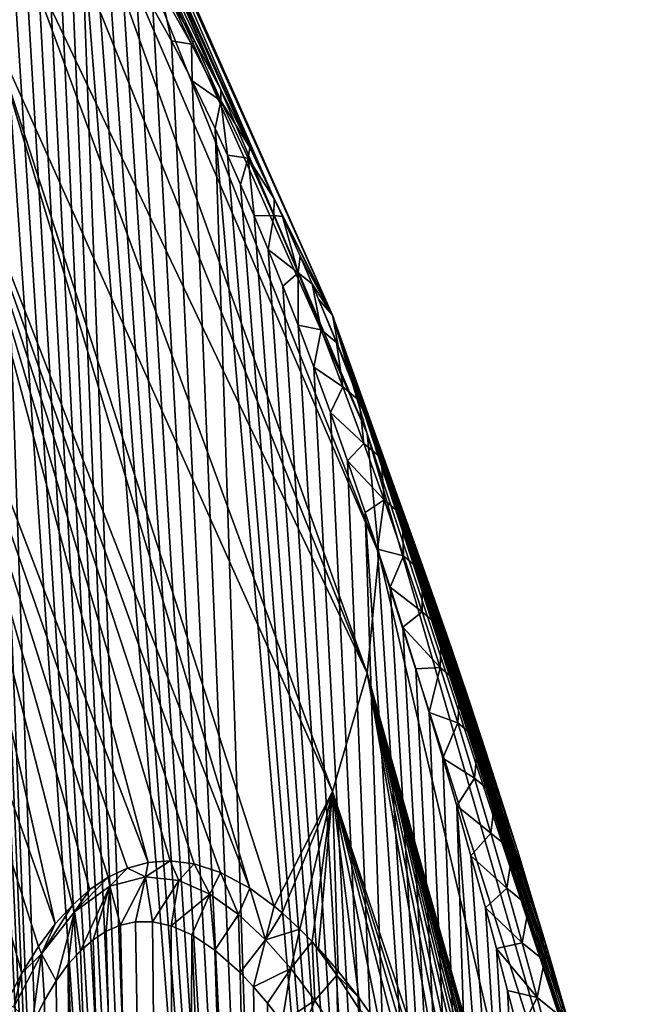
# Model space of a CAD drawing. Header units: metres. Extents: x -109 to 109, y -452 to 89.
# Tile 324 of 656: x -60.66 to -54.26, y -38.85 to -28.54. Entities that reach past the tile are written whole.
import ezdxf

# ---------------------------------------------------------------- set-up
doc = ezdxf.new("R2010")
doc.units = ezdxf.units.M
doc.layers.add('solid_K244270000C71_000', color=7, linetype='CONTINUOUS')

msp = doc.modelspace()

# ---------------------------------------------------------------- linework, layer by layer
at = {"layer": 'solid_K244270000C71_000'}
for points in [[(-58.556023, -29.275631, 29.22023), (-61.462685, -22.719255, 23.019787), (-62.064339, -21.937693, 24.135977)], [(-58.832275, -28.76494, 29.309158), (-58.556023, -29.275631, 29.22023), (-62.064339, -21.937693, 24.135977)], [(-59.084084, -28.332464, 29.432318), (-58.832275, -28.76494, 29.309158), (-62.064339, -21.937693, 24.135977)], [(-57.996368, -30.417486, 29.175913), (-60.989326, -23.529327, 21.862885), (-61.462685, -22.719255, 23.019787)], [(-58.250507, -29.881805, 29.174347), (-57.996368, -30.417486, 29.175913), (-61.462685, -22.719255, 23.019787)], [(-58.556023, -29.275631, 29.22023), (-58.250507, -29.881805, 29.174347), (-61.462685, -22.719255, 23.019787)], [(-57.387573, -31.636116, 27.458149), (-60.648296, -24.360994, 20.67514), (-60.989326, -23.529327, 21.862885)], [(-57.996368, -30.417486, 29.175913), (-57.387573, -31.636116, 27.458149), (-60.989326, -23.529327, 21.862885)], [(-57.021923, -32.874855, 25.689045), (-60.442509, -25.207163, 19.466688), (-60.648296, -24.360994, 20.67514)], [(-57.387573, -31.636116, 27.458149), (-57.021923, -32.874855, 25.689045), (-60.648296, -24.360994, 20.67514)], [(-60.442509, -25.207163, 19.466688), (-56.899532, -34.129261, 23.897568), (-60.373718, -26.060612, 18.247837)], [(-57.021923, -32.874855, 25.689045), (-56.899532, -34.129261, 23.897568), (-60.442509, -25.207163, 19.466688)], [(-57.021923, -35.383656, 22.10611), (-60.442509, -26.914061, 17.028986), (-60.373718, -26.060612, 18.247837)], [(-56.899532, -34.129261, 23.897568), (-57.021923, -35.383656, 22.10611), (-60.373718, -26.060612, 18.247837)], [(-57.021923, -35.383656, 22.10611), (-60.648296, -27.760229, 15.820533), (-60.442509, -26.914061, 17.028986)], [(-58.97718, -55.41444, 51.15097), (-60.784069, -27.051796, 32.410179), (-60.918869, -27.116676, 32.857018)], [(-58.97718, -55.41444, 51.15097), (-60.652023, -27.033022, 32.029694), (-60.784069, -27.051796, 32.410179)], [(-58.97718, -55.41444, 51.15097), (-60.52327, -27.0508, 31.704947), (-60.652023, -27.033022, 32.029694)], [(-58.97718, -55.41444, 51.15097), (-60.397255, -27.097775, 31.425228), (-60.52327, -27.0508, 31.704947)], [(-58.97718, -55.41444, 51.15097), (-60.272591, -27.16971, 31.181318), (-60.397255, -27.097775, 31.425228)], [(-59.983658, -54.149315, 52.726425), (-60.918869, -27.116676, 32.857018), (-61.053993, -27.238358, 33.376858)], [(-59.983658, -54.149315, 52.726425), (-58.97718, -55.41444, 51.15097), (-60.918869, -27.116676, 32.857018)], [(-58.97718, -55.41444, 51.15097), (-60.147511, -27.264509, 30.965784), (-60.272591, -27.16971, 31.181318)], [(-59.983658, -54.149315, 52.726425), (-61.053993, -27.238358, 33.376858), (-61.120846, -27.323374, 33.665585)], [(-58.97718, -55.41444, 51.15097), (-60.02037, -27.381729, 30.773655), (-60.147511, -27.264509, 30.965784)], [(-59.983658, -54.149315, 52.726425), (-61.120846, -27.323374, 33.665585), (-61.186813, -27.426901, 33.975063)], [(-57.734528, -56.383541, 49.535446), (-59.888943, -27.522982, 30.600977), (-60.02037, -27.381729, 30.773655)], [(-58.97718, -55.41444, 51.15097), (-57.734528, -56.383541, 49.535446), (-60.02037, -27.381729, 30.773655)], [(-59.983658, -54.149315, 52.726425), (-61.186813, -27.426901, 33.975063), (-61.251663, -27.549658, 34.30579)], [(-59.983658, -54.149315, 52.726425), (-61.251663, -27.549658, 34.30579), (-61.315083, -27.693823, 34.659233)], [(-60.67078, -27.580891, 15.905022), (-60.648296, -27.760229, 15.820533), (-60.989326, -28.591896, 14.632789)], [(-57.734528, -56.383541, 49.535446), (-59.75095, -27.691133, 30.445354), (-59.888943, -27.522982, 30.600977)], [(-59.983658, -54.149315, 52.726425), (-61.315083, -27.693823, 34.659233), (-61.376804, -27.860596, 35.036179)], [(-57.734528, -56.383541, 49.535446), (-59.603634, -27.891415, 30.305935), (-59.75095, -27.691133, 30.445354)], [(-57.387562, -36.622383, 20.337025), (-60.989326, -28.591896, 14.632789), (-60.648296, -27.760229, 15.820533)], [(-57.021923, -35.383656, 22.10611), (-57.387562, -36.622383, 20.337025), (-60.648296, -27.760229, 15.820533)], [(-59.983658, -54.149315, 52.726425), (-61.376804, -27.860596, 35.036179), (-61.436539, -28.051516, 35.437614)], [(-57.734528, -56.383541, 49.535446), (-59.443592, -28.130939, 30.182804), (-59.603634, -27.891415, 30.305935)], [(-59.983658, -54.149315, 52.726425), (-61.436539, -28.051516, 35.437614), (-61.493973, -28.269049, 35.8652)], [(-57.734528, -56.383541, 49.535446), (-59.26754, -28.418724, 30.078594), (-59.443592, -28.130939, 30.182804)], [(-59.191986, -28.220339, 29.652092), (-59.26754, -28.418724, 30.078594), (-59.071716, -28.766338, 29.997892)], [(-59.191986, -28.220339, 29.652092), (-58.861889, -28.799961, 29.532114), (-59.084084, -28.332464, 29.432318)], [(-59.191986, -28.220339, 29.652092), (-59.071716, -28.766338, 29.997892), (-58.861889, -28.799961, 29.532114)], [(-59.983658, -54.149315, 52.726425), (-61.493973, -28.269049, 35.8652), (-61.548855, -28.514141, 36.31958)], [(-58.861889, -28.799961, 29.532114), (-58.832275, -28.76494, 29.309158), (-59.084084, -28.332464, 29.432318)], [(-57.734528, -56.383541, 49.535446), (-59.071716, -28.766338, 29.997892), (-59.26754, -28.418724, 30.078594)], [(-59.983658, -54.149315, 52.726425), (-61.548855, -28.514141, 36.31958), (-61.600842, -28.789848, 36.80278)], [(-58.252071, -37.634079, 18.09845), (-61.462685, -29.401968, 13.475886), (-60.989326, -28.591896, 14.632789)], [(-57.996342, -37.819832, 18.604387), (-58.252071, -37.634079, 18.09845), (-60.989326, -28.591896, 14.632789)], [(-57.387562, -36.622383, 20.337025), (-57.996342, -37.819832, 18.604387), (-60.989326, -28.591896, 14.632789)], [(-60.744415, -52.589005, 54.250748), (-59.983658, -54.149315, 52.726425), (-61.600842, -28.789848, 36.80278)], [(-57.734528, -56.383541, 49.535446), (-58.853851, -29.184393, 29.947931), (-59.071716, -28.766338, 29.997892)], [(-58.861889, -28.799961, 29.532114), (-59.071716, -28.766338, 29.997892), (-58.853851, -29.184393, 29.947931)], [(-58.861889, -28.799961, 29.532114), (-58.555119, -29.394297, 29.49427), (-58.832275, -28.76494, 29.309158)], [(-58.861889, -28.799961, 29.532114), (-58.853851, -29.184393, 29.947931), (-58.555119, -29.394297, 29.49427)], [(-58.555119, -29.394297, 29.49427), (-58.556023, -29.275631, 29.22023), (-58.832275, -28.76494, 29.309158)], [(-57.734528, -56.383541, 49.535446), (-58.61311, -29.681849, 29.937473), (-58.853851, -29.184393, 29.947931)], [(-58.555119, -29.394297, 29.49427), (-58.853851, -29.184393, 29.947931), (-58.61311, -29.681849, 29.937473)], [(-58.555119, -29.394297, 29.49427), (-58.250507, -29.881805, 29.174347), (-58.556023, -29.275631, 29.22023)], [(-59.316936, -37.364437, 16.157684), (-62.064339, -30.183531, 12.359697), (-61.462685, -29.401968, 13.475886)], [(-59.08535, -37.347527, 16.555151), (-59.316936, -37.364437, 16.157684), (-61.462685, -29.401968, 13.475886)], [(-58.833576, -37.379452, 17.003521), (-59.08535, -37.347527, 16.555151), (-61.462685, -29.401968, 13.475886)], [(-58.557526, -37.470284, 17.513361), (-58.833576, -37.379452, 17.003521), (-61.462685, -29.401968, 13.475886)], [(-58.252071, -37.634079, 18.09845), (-58.557526, -37.470284, 17.513361), (-61.462685, -29.401968, 13.475886)], [(-58.555119, -29.394297, 29.49427), (-58.61311, -29.681849, 29.937473), (-58.483963, -29.962811, 29.949633)], [(-58.555119, -29.394297, 29.49427), (-58.268959, -29.993805, 29.517214), (-58.250507, -29.881805, 29.174347)], [(-58.555119, -29.394297, 29.49427), (-58.483963, -29.962811, 29.949633), (-58.268959, -29.993805, 29.517214)], [(-56.258865, -57.045139, 47.886642), (-58.483963, -29.962811, 29.949633), (-58.61311, -29.681849, 29.937473)], [(-57.734528, -56.383541, 49.535446), (-56.258865, -57.045139, 47.886642), (-58.61311, -29.681849, 29.937473)], [(-58.268959, -29.993805, 29.517214), (-57.996368, -30.417486, 29.175913), (-58.250507, -29.881805, 29.174347)], [(-56.258865, -57.045139, 47.886642), (-58.3489, -30.267193, 29.975294), (-58.483963, -29.962811, 29.949633)], [(-58.268959, -29.993805, 29.517214), (-58.483963, -29.962811, 29.949633), (-58.3489, -30.267193, 29.975294)], [(-58.268959, -29.993805, 29.517214), (-58.3489, -30.267193, 29.975294), (-58.207817, -30.595558, 30.015112)], [(-58.268959, -29.993805, 29.517214), (-58.000381, -30.594267, 29.586405), (-57.996368, -30.417486, 29.175913)], [(-58.268959, -29.993805, 29.517214), (-58.207817, -30.595558, 30.015112), (-58.000381, -30.594267, 29.586405)], [(-60.288506, -38.007084, 14.675089), (-62.78915, -30.92992, 11.293743), (-62.064339, -30.183531, 12.359697)], [(-60.10989, -37.809643, 14.922018), (-60.288506, -38.007084, 14.675089), (-62.064339, -30.183531, 12.359697)], [(-59.926003, -37.64687, 15.189382), (-60.10989, -37.809643, 14.922018), (-62.064339, -30.183531, 12.359697)], [(-59.734192, -37.517895, 15.481319), (-59.926003, -37.64687, 15.189382), (-62.064339, -30.183531, 12.359697)], [(-59.53212, -37.422665, 15.802161), (-59.734192, -37.517895, 15.481319), (-62.064339, -30.183531, 12.359697)], [(-59.316936, -37.364437, 16.157684), (-59.53212, -37.422665, 15.802161), (-62.064339, -30.183531, 12.359697)], [(-56.258865, -57.045139, 47.886642), (-58.207817, -30.595558, 30.015112), (-58.3489, -30.267193, 29.975294)], [(-58.000381, -30.594267, 29.586405), (-57.910469, -30.60475, 29.184162), (-57.996368, -30.417486, 29.175913)], [(-57.910469, -30.60475, 29.184162), (-57.387573, -31.636116, 27.458149), (-57.996368, -30.417486, 29.175913)], [(-58.000381, -30.594267, 29.586405), (-58.207817, -30.595558, 30.015112), (-58.060619, -30.949934, 30.070881)], [(-56.258865, -57.045139, 47.886642), (-58.060619, -30.949934, 30.070881), (-58.207817, -30.595558, 30.015112)], [(-58.000381, -30.594267, 29.586405), (-58.060619, -30.949934, 30.070881), (-57.746746, -31.193613, 29.691582)], [(-58.000381, -30.594267, 29.586405), (-57.746746, -31.193613, 29.691582), (-57.910469, -30.60475, 29.184162)], [(-57.910469, -30.60475, 29.184162), (-57.726051, -31.017252, 29.215158), (-57.387573, -31.636116, 27.458149)], [(-57.746746, -31.193613, 29.691582), (-57.726051, -31.017252, 29.215158), (-57.910469, -30.60475, 29.184162)], [(-60.637535, -38.52132, 14.233883), (-60.81118, -38.849228, 14.037766), (-62.78915, -30.92992, 11.293743)], [(-60.463722, -38.24271, 14.446308), (-60.637535, -38.52132, 14.233883), (-62.78915, -30.92992, 11.293743)], [(-60.288506, -38.007084, 14.675089), (-60.463722, -38.24271, 14.446308), (-62.78915, -30.92992, 11.293743)], [(-56.258865, -57.045139, 47.886642), (-57.907181, -31.33136, 30.143591), (-58.060619, -30.949934, 30.070881)], [(-57.746746, -31.193613, 29.691582), (-58.060619, -30.949934, 30.070881), (-57.907181, -31.33136, 30.143591)], [(-57.746746, -31.193613, 29.691582), (-57.599861, -31.30751, 29.24612), (-57.726051, -31.017252, 29.215158)], [(-57.726051, -31.017252, 29.215158), (-57.599861, -31.30751, 29.24612), (-57.387573, -31.636116, 27.458149)], [(-57.746746, -31.193613, 29.691582), (-57.907181, -31.33136, 30.143591), (-57.747387, -31.741169, 30.23447)], [(-57.746746, -31.193613, 29.691582), (-57.747387, -31.741169, 30.23447), (-57.505924, -31.790949, 29.825541)], [(-57.746746, -31.193613, 29.691582), (-57.505924, -31.790949, 29.825541), (-57.599861, -31.30751, 29.24612)], [(-57.599861, -31.30751, 29.24612), (-57.53154, -31.467422, 29.266542), (-57.387573, -31.636116, 27.458149)], [(-57.345432, -31.923296, 29.389227), (-57.53154, -31.467422, 29.266542), (-57.599861, -31.30751, 29.24612)], [(-57.505924, -31.790949, 29.825541), (-57.345432, -31.923296, 29.389227), (-57.599861, -31.30751, 29.24612)], [(-56.258865, -57.045139, 47.886642), (-57.747387, -31.741169, 30.23447), (-57.907181, -31.33136, 30.143591)], [(-57.53154, -31.467422, 29.266542), (-57.326736, -31.957779, 29.340227), (-57.387573, -31.636116, 27.458149)], [(-57.345432, -31.923296, 29.389227), (-57.326736, -31.957779, 29.340227), (-57.53154, -31.467422, 29.266542)], [(-54.511475, -40.494095, 32.38129), (-57.021923, -32.874855, 25.689045), (-57.387573, -31.636116, 27.458149)], [(-54.635666, -40.034763, 32.162537), (-54.511475, -40.494095, 32.38129), (-57.387573, -31.636116, 27.458149)], [(-54.758953, -39.58823, 31.953724), (-54.635666, -40.034763, 32.162537), (-57.387573, -31.636116, 27.458149)], [(-54.880886, -39.155445, 31.755949), (-54.758953, -39.58823, 31.953724), (-57.387573, -31.636116, 27.458149)], [(-55.001369, -38.736073, 31.568876), (-54.880886, -39.155445, 31.755949), (-57.387573, -31.636116, 27.458149)], [(-55.135925, -38.277031, 31.368944), (-55.001369, -38.736073, 31.568876), (-57.387573, -31.636116, 27.458149)], [(-55.152256, -38.221966, 31.345278), (-55.135925, -38.277031, 31.368944), (-57.387573, -31.636116, 27.458149)], [(-55.301102, -37.72636, 31.135666), (-55.152256, -38.221966, 31.345278), (-57.387573, -31.636116, 27.458149)], [(-55.447327, -37.250229, 30.94128), (-55.301102, -37.72636, 31.135666), (-57.387573, -31.636116, 27.458149)], [(-55.591103, -36.792061, 30.76042), (-55.447327, -37.250229, 30.94128), (-57.387573, -31.636116, 27.458149)], [(-55.779163, -36.207127, 30.538189), (-55.591103, -36.792061, 30.76042), (-57.387573, -31.636116, 27.458149)], [(-55.962357, -35.652519, 30.338684), (-55.779163, -36.207127, 30.538189), (-57.387573, -31.636116, 27.458149)], [(-56.141064, -35.125393, 30.158501), (-55.962357, -35.652519, 30.338684), (-57.387573, -31.636116, 27.458149)], [(-56.31485, -34.625668, 29.997955), (-56.141064, -35.125393, 30.158501), (-57.387573, -31.636116, 27.458149)], [(-56.483807, -34.15173, 29.855211), (-56.31485, -34.625668, 29.997955), (-57.387573, -31.636116, 27.458149)], [(-56.648018, -33.702137, 29.728691), (-56.483807, -34.15173, 29.855211), (-57.387573, -31.636116, 27.458149)], [(-56.885036, -33.072266, 29.568682), (-56.648018, -33.702137, 29.728691), (-57.387573, -31.636116, 27.458149)], [(-57.11121, -32.49197, 29.440331), (-56.885036, -33.072266, 29.568682), (-57.387573, -31.636116, 27.458149)], [(-57.326736, -31.957779, 29.340227), (-57.11121, -32.49197, 29.440331), (-57.387573, -31.636116, 27.458149)], [(-56.258865, -57.045139, 47.886642), (-57.581146, -32.181618, 30.345503), (-57.747387, -31.741169, 30.23447)], [(-57.505924, -31.790949, 29.825541), (-57.747387, -31.741169, 30.23447), (-57.581146, -32.181618, 30.345503)], [(-57.505924, -31.790949, 29.825541), (-57.581146, -32.181618, 30.345503), (-57.276276, -32.385895, 29.983191)], [(-57.505924, -31.790949, 29.825541), (-57.276276, -32.385895, 29.983191), (-57.345432, -31.923296, 29.389227)], [(-57.105633, -32.529259, 29.554556), (-57.326736, -31.957779, 29.340227), (-57.345432, -31.923296, 29.389227)], [(-57.276276, -32.385895, 29.983191), (-57.105633, -32.529259, 29.554556), (-57.345432, -31.923296, 29.389227)], [(-57.105633, -32.529259, 29.554556), (-57.11121, -32.49197, 29.440331), (-57.326736, -31.957779, 29.340227)], [(-56.258865, -57.045139, 47.886642), (-57.40836, -32.653522, 30.477528), (-57.581146, -32.181618, 30.345503)], [(-57.276276, -32.385895, 29.983191), (-57.581146, -32.181618, 30.345503), (-57.40836, -32.653522, 30.477528)], [(-57.276276, -32.385895, 29.983191), (-57.40836, -32.653522, 30.477528), (-57.056454, -32.978298, 30.160574)], [(-57.276276, -32.385895, 29.983191), (-57.056454, -32.978298, 30.160574), (-57.105633, -32.529259, 29.554556)], [(-57.105633, -32.529259, 29.554556), (-56.885036, -33.072266, 29.568682), (-57.11121, -32.49197, 29.440331)], [(-56.876759, -33.130634, 29.739033), (-56.885036, -33.072266, 29.568682), (-57.105633, -32.529259, 29.554556)], [(-57.056454, -32.978298, 30.160574), (-56.876759, -33.130634, 29.739033), (-57.105633, -32.529259, 29.554556)], [(-56.258865, -57.045139, 47.886642), (-57.228931, -33.159672, 30.632921), (-57.40836, -32.653522, 30.477528)], [(-57.056454, -32.978298, 30.160574), (-57.40836, -32.653522, 30.477528), (-57.228931, -33.159672, 30.632921)], [(-57.021923, -32.874855, 25.689045), (-54.257587, -42.415699, 29.699793), (-56.899532, -34.129261, 23.897568)], [(-54.511475, -40.494095, 32.38129), (-54.257587, -42.415699, 29.699793), (-57.021923, -32.874855, 25.689045)], [(-57.056454, -32.978298, 30.160574), (-57.228931, -33.159672, 30.632921), (-56.845451, -33.568172, 30.354864)], [(-57.056454, -32.978298, 30.160574), (-56.845451, -33.568172, 30.354864), (-56.876759, -33.130634, 29.739033)], [(-56.876759, -33.130634, 29.739033), (-56.648018, -33.702137, 29.728691), (-56.885036, -33.072266, 29.568682)], [(-56.258865, -57.045139, 47.886642), (-57.042793, -33.701511, 30.813036), (-57.228931, -33.159672, 30.632921)], [(-56.845451, -33.568172, 30.354864), (-57.228931, -33.159672, 30.632921), (-57.042793, -33.701511, 30.813036)], [(-56.657616, -33.727875, 29.939901), (-56.648018, -33.702137, 29.728691), (-56.876759, -33.130634, 29.739033)], [(-56.845451, -33.568172, 30.354864), (-56.657616, -33.727875, 29.939901), (-56.876759, -33.130634, 29.739033)], [(-56.845451, -33.568172, 30.354864), (-57.042793, -33.701511, 30.813036), (-56.914932, -34.083603, 30.947756)], [(-56.845451, -33.568172, 30.354864), (-56.914932, -34.083603, 30.947756), (-56.642403, -34.155567, 30.563688)], [(-56.845451, -33.568172, 30.354864), (-56.642403, -34.155567, 30.563688), (-56.657616, -33.727875, 29.939901)], [(-55.43364, -57.253414, 47.051559), (-56.914932, -34.083603, 30.947756), (-57.042793, -33.701511, 30.813036)], [(-56.258865, -57.045139, 47.886642), (-55.43364, -57.253414, 47.051559), (-57.042793, -33.701511, 30.813036)], [(-56.657616, -33.727875, 29.939901), (-56.483807, -34.15173, 29.855211), (-56.648018, -33.702137, 29.728691)], [(-56.447151, -34.321377, 30.154825), (-56.483807, -34.15173, 29.855211), (-56.657616, -33.727875, 29.939901)], [(-56.642403, -34.155567, 30.563688), (-56.447151, -34.321377, 30.154825), (-56.657616, -33.727875, 29.939901)], [(-55.43364, -57.253414, 47.051559), (-56.784054, -34.483067, 31.094826), (-56.914932, -34.083603, 30.947756)], [(-56.642403, -34.155567, 30.563688), (-56.914932, -34.083603, 30.947756), (-56.784054, -34.483067, 31.094826)], [(-54.511475, -44.278263, 26.976944), (-57.021923, -35.383656, 22.10611), (-56.899532, -34.129261, 23.897568)], [(-54.257587, -42.415699, 29.699793), (-54.511475, -44.278263, 26.976944), (-56.899532, -34.129261, 23.897568)], [(-56.642403, -34.155567, 30.563688), (-56.784054, -34.483067, 31.094826), (-56.446655, -34.74057, 30.785295)], [(-56.642403, -34.155567, 30.563688), (-56.446655, -34.74057, 30.785295), (-56.447151, -34.321377, 30.154825)], [(-56.447151, -34.321377, 30.154825), (-56.31485, -34.625668, 29.997955), (-56.483807, -34.15173, 29.855211)], [(-56.24461, -34.91148, 30.382124), (-56.31485, -34.625668, 29.997955), (-56.447151, -34.321377, 30.154825)], [(-56.446655, -34.74057, 30.785295), (-56.24461, -34.91148, 30.382124), (-56.447151, -34.321377, 30.154825)], [(-55.43364, -57.253414, 47.051559), (-56.650177, -34.901386, 31.255497), (-56.784054, -34.483067, 31.094826)], [(-56.446655, -34.74057, 30.785295), (-56.784054, -34.483067, 31.094826), (-56.650177, -34.901386, 31.255497)], [(-56.24461, -34.91148, 30.382124), (-56.141064, -35.125393, 30.158501), (-56.31485, -34.625668, 29.997955)], [(-56.446655, -34.74057, 30.785295), (-56.650177, -34.901386, 31.255497), (-56.257637, -35.323284, 31.018194)], [(-56.446655, -34.74057, 30.785295), (-56.257637, -35.323284, 31.018194), (-56.24461, -34.91148, 30.382124)], [(-55.43364, -57.253414, 47.051559), (-56.51326, -35.337994, 31.429367), (-56.650177, -34.901386, 31.255497)], [(-56.257637, -35.323284, 31.018194), (-56.650177, -34.901386, 31.255497), (-56.51326, -35.337994, 31.429367)], [(-56.257637, -35.323284, 31.018194), (-56.04932, -35.498478, 30.620329), (-56.24461, -34.91148, 30.382124)], [(-56.04932, -35.498478, 30.620329), (-56.141064, -35.125393, 30.158501), (-56.24461, -34.91148, 30.382124)], [(-56.04932, -35.498478, 30.620329), (-55.962357, -35.652519, 30.338684), (-56.141064, -35.125393, 30.158501)], [(-56.257637, -35.323284, 31.018194), (-56.51326, -35.337994, 31.429367), (-56.373386, -35.795033, 31.618271)], [(-55.43364, -57.253414, 47.051559), (-56.373386, -35.795033, 31.618271), (-56.51326, -35.337994, 31.429367)], [(-56.257637, -35.323284, 31.018194), (-56.373386, -35.795033, 31.618271), (-56.074883, -35.903812, 31.261169)], [(-56.257637, -35.323284, 31.018194), (-56.074883, -35.903812, 31.261169), (-56.04932, -35.498478, 30.620329)], [(-56.14045, -40.35445, 22.693733), (-57.387562, -36.622383, 20.337025), (-57.021923, -35.383656, 22.10611)], [(-55.961708, -40.704201, 23.127558), (-56.14045, -40.35445, 22.693733), (-57.021923, -35.383656, 22.10611)], [(-55.7785, -41.081474, 23.580547), (-55.961708, -40.704201, 23.127558), (-57.021923, -35.383656, 22.10611)], [(-55.590443, -41.490437, 24.054222), (-55.7785, -41.081474, 23.580547), (-57.021923, -35.383656, 22.10611)], [(-55.446682, -41.817127, 24.422894), (-55.590443, -41.490437, 24.054222), (-57.021923, -35.383656, 22.10611)], [(-55.300476, -42.162647, 24.803797), (-55.446682, -41.817127, 24.422894), (-57.021923, -35.383656, 22.10611)], [(-55.151657, -42.529121, 25.197781), (-55.300476, -42.162647, 24.803797), (-57.021923, -35.383656, 22.10611)], [(-55.136044, -42.568386, 25.239508), (-55.151657, -42.529121, 25.197781), (-57.021923, -35.383656, 22.10611)], [(-55.000797, -42.915058, 25.604359), (-55.136044, -42.568386, 25.239508), (-57.021923, -35.383656, 22.10611)], [(-54.840012, -43.343472, 26.046003), (-55.000797, -42.915058, 25.604359), (-57.021923, -35.383656, 22.10611)], [(-54.676655, -43.798401, 26.503727), (-54.840012, -43.343472, 26.046003), (-57.021923, -35.383656, 22.10611)], [(-54.511475, -44.278263, 26.976944), (-54.676655, -43.798401, 26.503727), (-57.021923, -35.383656, 22.10611)], [(-56.074883, -35.903812, 31.261169), (-55.860748, -36.082623, 30.868284), (-56.04932, -35.498478, 30.620329)], [(-55.860748, -36.082623, 30.868284), (-55.962357, -35.652519, 30.338684), (-56.04932, -35.498478, 30.620329)], [(-55.860748, -36.082623, 30.868284), (-55.779163, -36.207127, 30.538189), (-55.962357, -35.652519, 30.338684)], [(-55.43364, -57.253414, 47.051559), (-56.230522, -36.272453, 31.822193), (-56.373386, -35.795033, 31.618271)], [(-56.074883, -35.903812, 31.261169), (-56.373386, -35.795033, 31.618271), (-56.230522, -36.272453, 31.822193)], [(-56.074883, -35.903812, 31.261169), (-56.230522, -36.272453, 31.822193), (-55.898026, -36.482258, 31.513262)], [(-56.074883, -35.903812, 31.261169), (-55.898026, -36.482258, 31.513262), (-55.860748, -36.082623, 30.868284)], [(-55.898026, -36.482258, 31.513262), (-55.678467, -36.664135, 31.125051), (-55.860748, -36.082623, 30.868284)], [(-55.678467, -36.664135, 31.125051), (-55.779163, -36.207127, 30.538189), (-55.860748, -36.082623, 30.868284)], [(-55.678467, -36.664135, 31.125051), (-55.591103, -36.792061, 30.76042), (-55.779163, -36.207127, 30.538189)], [(-55.43364, -57.253414, 47.051559), (-56.084728, -36.771183, 32.042), (-56.230522, -36.272453, 31.822193)], [(-55.898026, -36.482258, 31.513262), (-56.230522, -36.272453, 31.822193), (-56.084728, -36.771183, 32.042)], [(-55.898026, -36.482258, 31.513262), (-56.084728, -36.771183, 32.042), (-55.726715, -37.058723, 31.773577)], [(-55.898026, -36.482258, 31.513262), (-55.726715, -37.058723, 31.773577), (-55.678467, -36.664135, 31.125051)], [(-57.911758, -37.89048, 18.774872), (-57.996342, -37.819832, 18.604387), (-57.387562, -36.622383, 20.337025)], [(-57.727005, -38.060829, 19.152544), (-57.911758, -37.89048, 18.774872), (-57.387562, -36.622383, 20.337025)], [(-57.599976, -38.189983, 19.416451), (-57.727005, -38.060829, 19.152544), (-57.387562, -36.622383, 20.337025)], [(-57.532127, -38.26334, 19.558727), (-57.599976, -38.189983, 19.416451), (-57.387562, -36.622383, 20.337025)], [(-57.327038, -38.50066, 19.994886), (-57.532127, -38.26334, 19.558727), (-57.387562, -36.622383, 20.337025)], [(-57.111256, -38.777752, 20.463169), (-57.327038, -38.50066, 19.994886), (-57.387562, -36.622383, 20.337025)], [(-56.884857, -39.097118, 20.965075), (-57.111256, -38.777752, 20.463169), (-57.387562, -36.622383, 20.337025)], [(-56.647648, -39.463215, 21.502689), (-56.884857, -39.097118, 20.965075), (-57.387562, -36.622383, 20.337025)], [(-56.483337, -39.736076, 21.882153), (-56.647648, -39.463215, 21.502689), (-57.387562, -36.622383, 20.337025)], [(-56.314297, -40.032497, 22.278894), (-56.483337, -39.736076, 21.882153), (-57.387562, -36.622383, 20.337025)], [(-56.14045, -40.35445, 22.693733), (-56.314297, -40.032497, 22.278894), (-57.387562, -36.622383, 20.337025)], [(-55.726715, -37.058723, 31.773577), (-55.502083, -37.24321, 31.389772), (-55.678467, -36.664135, 31.125051)], [(-55.502083, -37.24321, 31.389772), (-55.591103, -36.792061, 30.76042), (-55.678467, -36.664135, 31.125051)], [(-54.550117, -57.374477, 46.210541), (-55.936134, -37.293209, 32.279411), (-56.084728, -36.771183, 32.042)], [(-55.726715, -37.058723, 31.773577), (-56.084728, -36.771183, 32.042), (-55.936134, -37.293209, 32.279411)], [(-55.43364, -57.253414, 47.051559), (-54.550117, -57.374477, 46.210541), (-56.084728, -36.771183, 32.042)], [(-55.502083, -37.24321, 31.389772), (-55.447327, -37.250229, 30.94128), (-55.591103, -36.792061, 30.76042)], [(-55.726715, -37.058723, 31.773577), (-55.936134, -37.293209, 32.279411), (-55.560688, -37.633301, 32.041435)], [(-55.726715, -37.058723, 31.773577), (-55.560688, -37.633301, 32.041435), (-55.502083, -37.24321, 31.389772)], [(-54.550117, -57.374477, 46.210541), (-55.784664, -37.837784, 32.53384), (-55.936134, -37.293209, 32.279411)], [(-55.560688, -37.633301, 32.041435), (-55.936134, -37.293209, 32.279411), (-55.784664, -37.837784, 32.53384)], [(-55.560688, -37.633301, 32.041435), (-55.331299, -37.820011, 31.661798), (-55.502083, -37.24321, 31.389772)], [(-55.502083, -37.24321, 31.389772), (-55.301102, -37.72636, 31.135666), (-55.447327, -37.250229, 30.94128)], [(-55.331299, -37.820011, 31.661798), (-55.301102, -37.72636, 31.135666), (-55.502083, -37.24321, 31.389772)], [(-59.345814, -37.512455, 16.114746), (-59.53212, -37.422665, 15.802161), (-59.316936, -37.364437, 16.157684)], [(-59.345814, -37.512455, 16.114746), (-59.316936, -37.364437, 16.157684), (-59.08535, -37.347527, 16.555151)], [(-58.995884, -37.554085, 16.721018), (-59.345814, -37.512455, 16.114746), (-59.08535, -37.347527, 16.555151)], [(-58.995884, -37.554085, 16.721018), (-59.08535, -37.347527, 16.555151), (-58.833576, -37.379452, 17.003521)], [(-58.67104, -37.696049, 17.315037), (-58.995884, -37.554085, 16.721018), (-58.833576, -37.379452, 17.003521)], [(-58.67104, -37.696049, 17.315037), (-58.833576, -37.379452, 17.003521), (-58.557526, -37.470284, 17.513361)], [(-59.716381, -37.610382, 15.513803), (-59.734192, -37.517895, 15.481319), (-59.53212, -37.422665, 15.802161)], [(-59.345814, -37.512455, 16.114746), (-59.716381, -37.610382, 15.513803), (-59.53212, -37.422665, 15.802161)], [(-58.369255, -37.908676, 17.892334), (-58.67104, -37.696049, 17.315037), (-58.557526, -37.470284, 17.513361)], [(-58.369255, -37.908676, 17.892334), (-58.557526, -37.470284, 17.513361), (-58.252071, -37.634079, 18.09845)], [(-60.088848, -37.881466, 14.958032), (-59.926003, -37.64687, 15.189382), (-59.734192, -37.517895, 15.481319)], [(-59.716381, -37.610382, 15.513803), (-60.088848, -37.881466, 14.958032), (-59.734192, -37.517895, 15.481319)], [(-59.716381, -37.610382, 15.513803), (-60.024929, -38.287415, 15.198739), (-60.088848, -37.881466, 14.958032)], [(-59.716381, -37.610382, 15.513803), (-59.893307, -38.172176, 15.390441), (-60.024929, -38.287415, 15.198739)], [(-59.716381, -37.610382, 15.513803), (-59.755047, -38.082489, 15.601878), (-59.893307, -38.172176, 15.390441)], [(-59.716381, -37.610382, 15.513803), (-59.607327, -38.018837, 15.838063), (-59.755047, -38.082489, 15.601878)], [(-59.345814, -37.512455, 16.114746), (-59.607327, -38.018837, 15.838063), (-59.716381, -37.610382, 15.513803)], [(-59.345814, -37.512455, 16.114746), (-59.44735, -37.984303, 16.104906), (-59.607327, -38.018837, 15.838063)], [(-59.345814, -37.512455, 16.114746), (-59.271214, -37.984043, 16.410885), (-59.44735, -37.984303, 16.104906)], [(-58.995884, -37.554085, 16.721018), (-59.271214, -37.984043, 16.410885), (-59.345814, -37.512455, 16.114746)], [(-58.995884, -37.554085, 16.721018), (-59.075703, -38.026131, 16.764263), (-59.271214, -37.984043, 16.410885)], [(-58.67104, -37.696049, 17.315037), (-59.075703, -38.026131, 16.764263), (-58.995884, -37.554085, 16.721018)], [(-60.088848, -37.881466, 14.958032), (-60.10989, -37.809643, 14.922018), (-59.926003, -37.64687, 15.189382)], [(-58.67104, -37.696049, 17.315037), (-58.858238, -38.121132, 17.173176), (-59.075703, -38.026131, 16.764263)], [(-58.67104, -37.696049, 17.315037), (-58.617523, -38.280346, 17.643764), (-58.858238, -38.121132, 17.173176)], [(-58.369255, -37.908676, 17.892334), (-58.617523, -38.280346, 17.643764), (-58.67104, -37.696049, 17.315037)], [(-58.087162, -38.172558, 18.453342), (-58.369255, -37.908676, 17.892334), (-58.252071, -37.634079, 18.09845)], [(-58.087162, -38.172558, 18.453342), (-58.252071, -37.634079, 18.09845), (-57.996342, -37.819832, 18.604387)], [(-55.560688, -37.633301, 32.041435), (-55.784664, -37.837784, 32.53384), (-55.399712, -38.206081, 32.316223)], [(-55.560688, -37.633301, 32.041435), (-55.399712, -38.206081, 32.316223), (-55.331299, -37.820011, 31.661798)], [(-60.43153, -38.320843, 14.499125), (-60.288506, -38.007084, 14.675089), (-60.10989, -37.809643, 14.922018)], [(-60.088848, -37.881466, 14.958032), (-60.43153, -38.320843, 14.499125), (-60.10989, -37.809643, 14.922018)], [(-55.331299, -37.820011, 31.661798), (-55.152256, -38.221966, 31.345278), (-55.301102, -37.72636, 31.135666)], [(-60.088848, -37.881466, 14.958032), (-60.277767, -38.601208, 14.860031), (-60.43153, -38.320843, 14.499125)], [(-60.088848, -37.881466, 14.958032), (-60.152424, -38.429367, 15.022725), (-60.277767, -38.601208, 14.860031)], [(-60.088848, -37.881466, 14.958032), (-60.024929, -38.287415, 15.198739), (-60.152424, -38.429367, 15.022725)], [(-58.369255, -37.908676, 17.892334), (-58.353336, -38.515133, 18.180534), (-58.617523, -38.280346, 17.643764)], [(-58.087162, -38.172558, 18.453342), (-58.353336, -38.515133, 18.180534), (-58.369255, -37.908676, 17.892334)], [(-58.087162, -38.172558, 18.453342), (-57.996342, -37.819832, 18.604387), (-57.911758, -37.89048, 18.774872)], [(-58.087162, -38.172558, 18.453342), (-57.911758, -37.89048, 18.774872), (-57.727005, -38.060829, 19.152544)], [(-54.550117, -57.374477, 46.210541), (-55.66935, -38.26268, 32.73732), (-55.784664, -37.837784, 32.53384)], [(-55.399712, -38.206081, 32.316223), (-55.784664, -37.837784, 32.53384), (-55.66935, -38.26268, 32.73732)], [(-55.399712, -38.206081, 32.316223), (-55.165848, -38.394691, 31.940521), (-55.331299, -37.820011, 31.661798)], [(-55.165848, -38.394691, 31.940521), (-55.152256, -38.221966, 31.345278), (-55.331299, -37.820011, 31.661798)], [(-60.43153, -38.320843, 14.499125), (-60.463722, -38.24271, 14.446308), (-60.288506, -38.007084, 14.675089)], [(-58.977356, -67.019218, 34.577629), (-59.755047, -38.082489, 15.601878), (-59.607327, -38.018837, 15.838063)], [(-58.977356, -67.019218, 34.577629), (-59.607327, -38.018837, 15.838063), (-59.44735, -37.984303, 16.104906)], [(-58.977356, -67.019218, 34.577629), (-59.44735, -37.984303, 16.104906), (-59.271214, -37.984043, 16.410885)], [(-58.977356, -67.019218, 34.577629), (-59.271214, -37.984043, 16.410885), (-59.075703, -38.026131, 16.764263)], [(-58.977356, -67.019218, 34.577629), (-59.893307, -38.172176, 15.390441), (-59.755047, -38.082489, 15.601878)], [(-58.977356, -67.019218, 34.577629), (-59.075703, -38.026131, 16.764263), (-58.858238, -38.121132, 17.173176)], [(-57.734726, -65.832581, 36.040886), (-58.977356, -67.019218, 34.577629), (-58.858238, -38.121132, 17.173176)], [(-57.734726, -65.832581, 36.040886), (-58.858238, -38.121132, 17.173176), (-58.617523, -38.280346, 17.643764)], [(-57.821754, -38.47504, 18.999655), (-58.087162, -38.172558, 18.453342), (-57.727005, -38.060829, 19.152544)], [(-57.821754, -38.47504, 18.999655), (-57.727005, -38.060829, 19.152544), (-57.599976, -38.189983, 19.416451)], [(-58.977356, -67.019218, 34.577629), (-60.024929, -38.287415, 15.198739), (-59.893307, -38.172176, 15.390441)], [(-58.087162, -38.172558, 18.453342), (-58.212238, -38.664333, 18.475317), (-58.353336, -38.515133, 18.180534)], [(-57.821754, -38.47504, 18.999655), (-58.212238, -38.664333, 18.475317), (-58.087162, -38.172558, 18.453342)], [(-57.570499, -38.807323, 19.533064), (-57.821754, -38.47504, 18.999655), (-57.599976, -38.189983, 19.416451)], [(-57.340225, -38.542782, 19.957392), (-57.599976, -38.189983, 19.416451), (-57.532127, -38.26334, 19.558727)], [(-57.570499, -38.807323, 19.533064), (-57.599976, -38.189983, 19.416451), (-57.340225, -38.542782, 19.957392)], [(-55.399712, -38.206081, 32.316223), (-55.66935, -38.26268, 32.73732), (-55.243568, -38.777149, 32.597378)], [(-55.399712, -38.206081, 32.316223), (-55.243568, -38.777149, 32.597378), (-55.165848, -38.394691, 31.940521)], [(-55.165848, -38.394691, 31.940521), (-55.135925, -38.277031, 31.368944), (-55.152256, -38.221966, 31.345278)], [(-60.43153, -38.320843, 14.499125), (-60.721249, -38.87896, 14.163267), (-60.637535, -38.52132, 14.233883)], [(-60.43153, -38.320843, 14.499125), (-60.529667, -39.058449, 14.568945), (-60.721249, -38.87896, 14.163267)], [(-60.43153, -38.320843, 14.499125), (-60.637535, -38.52132, 14.233883), (-60.463722, -38.24271, 14.446308)], [(-60.43153, -38.320843, 14.499125), (-60.403053, -38.808556, 14.708832), (-60.529667, -39.058449, 14.568945)], [(-60.43153, -38.320843, 14.499125), (-60.277767, -38.601208, 14.860031), (-60.403053, -38.808556, 14.708832)], [(-58.977356, -67.019218, 34.577629), (-60.152424, -38.429367, 15.022725), (-60.024929, -38.287415, 15.198739)], [(-57.734726, -65.832581, 36.040886), (-58.617523, -38.280346, 17.643764), (-58.353336, -38.515133, 18.180534)], [(-57.340225, -38.542782, 19.957392), (-57.532127, -38.26334, 19.558727), (-57.327038, -38.50066, 19.994886)], [(-54.550117, -57.374477, 46.210541), (-55.552616, -38.702263, 32.952148), (-55.66935, -38.26268, 32.73732)], [(-55.243568, -38.777149, 32.597378), (-55.66935, -38.26268, 32.73732), (-55.552616, -38.702263, 32.952148)], [(-54.969486, -38.847294, 31.65004), (-55.135925, -38.277031, 31.368944), (-55.165848, -38.394691, 31.940521)], [(-54.969486, -38.847294, 31.65004), (-55.001369, -38.736073, 31.568876), (-55.135925, -38.277031, 31.368944)], [(-59.983704, -68.066841, 32.850117), (-60.277767, -38.601208, 14.860031), (-60.152424, -38.429367, 15.022725)], [(-58.977356, -67.019218, 34.577629), (-59.983704, -68.066841, 32.850117), (-60.152424, -38.429367, 15.022725)], [(-55.243568, -38.777149, 32.597378), (-55.005482, -38.967381, 32.225414), (-55.165848, -38.394691, 31.940521)], [(-54.969486, -38.847294, 31.65004), (-55.165848, -38.394691, 31.940521), (-55.005482, -38.967381, 32.225414)], [(-60.721249, -38.87896, 14.163267), (-60.81118, -38.849228, 14.037766), (-60.637535, -38.52132, 14.233883)], [(-57.734726, -65.832581, 36.040886), (-58.353336, -38.515133, 18.180534), (-58.212238, -38.664333, 18.475317)], [(-57.821754, -38.47504, 18.999655), (-58.065018, -38.837429, 18.789097), (-58.212238, -38.664333, 18.475317)], [(-57.821754, -38.47504, 18.999655), (-57.911556, -39.035721, 19.122513), (-58.065018, -38.837429, 18.789097)], [(-57.570499, -38.807323, 19.533064), (-57.911556, -39.035721, 19.122513), (-57.821754, -38.47504, 18.999655)], [(-57.340225, -38.542782, 19.957392), (-57.327038, -38.50066, 19.994886), (-57.111256, -38.777752, 20.463169)], [(-59.983704, -68.066841, 32.850117), (-60.403053, -38.808556, 14.708832), (-60.277767, -38.601208, 14.860031)], [(-57.331505, -39.163586, 20.055151), (-57.570499, -38.807323, 19.533064), (-57.340225, -38.542782, 19.957392)], [(-57.095554, -38.913792, 20.481081), (-57.340225, -38.542782, 19.957392), (-57.111256, -38.777752, 20.463169)], [(-57.331505, -39.163586, 20.055151), (-57.340225, -38.542782, 19.957392), (-57.095554, -38.913792, 20.481081)], [(-57.734726, -65.832581, 36.040886), (-58.212238, -38.664333, 18.475317), (-58.065018, -38.837429, 18.789097)], [(-54.550117, -57.374477, 46.210541), (-55.43438, -39.1558, 33.177704), (-55.552616, -38.702263, 32.952148)], [(-55.243568, -38.777149, 32.597378), (-55.552616, -38.702263, 32.952148), (-55.43438, -39.1558, 33.177704)], [(-54.969486, -38.847294, 31.65004), (-54.880886, -39.155445, 31.755949), (-55.001369, -38.736073, 31.568876)], [(-59.983704, -68.066841, 32.850117), (-60.529667, -39.058449, 14.568945), (-60.403053, -38.808556, 14.708832)], [(-57.734726, -65.832581, 36.040886), (-58.065018, -38.837429, 18.789097), (-57.911556, -39.035721, 19.122513)], [(-57.570499, -38.807323, 19.533064), (-57.751743, -39.260841, 19.476406), (-57.911556, -39.035721, 19.122513)], [(-57.331505, -39.163586, 20.055151), (-57.751743, -39.260841, 19.476406), (-57.570499, -38.807323, 19.533064)], [(-57.095554, -38.913792, 20.481081), (-57.111256, -38.777752, 20.463169), (-56.884857, -39.097118, 20.965075)], [(-55.243568, -38.777149, 32.597378), (-55.43438, -39.1558, 33.177704), (-55.092098, -39.346573, 32.884464)], [(-55.243568, -38.777149, 32.597378), (-55.092098, -39.346573, 32.884464), (-55.005482, -38.967381, 32.225414)], [(-54.969486, -38.847294, 31.65004), (-55.005482, -38.967381, 32.225414), (-54.808495, -39.414387, 31.936529)], [(-54.969486, -38.847294, 31.65004), (-54.808495, -39.414387, 31.936529), (-54.880886, -39.155445, 31.755949)]]:
    msp.add_3dface(points, dxfattribs=at)

doc.saveas('drawing.dxf')
